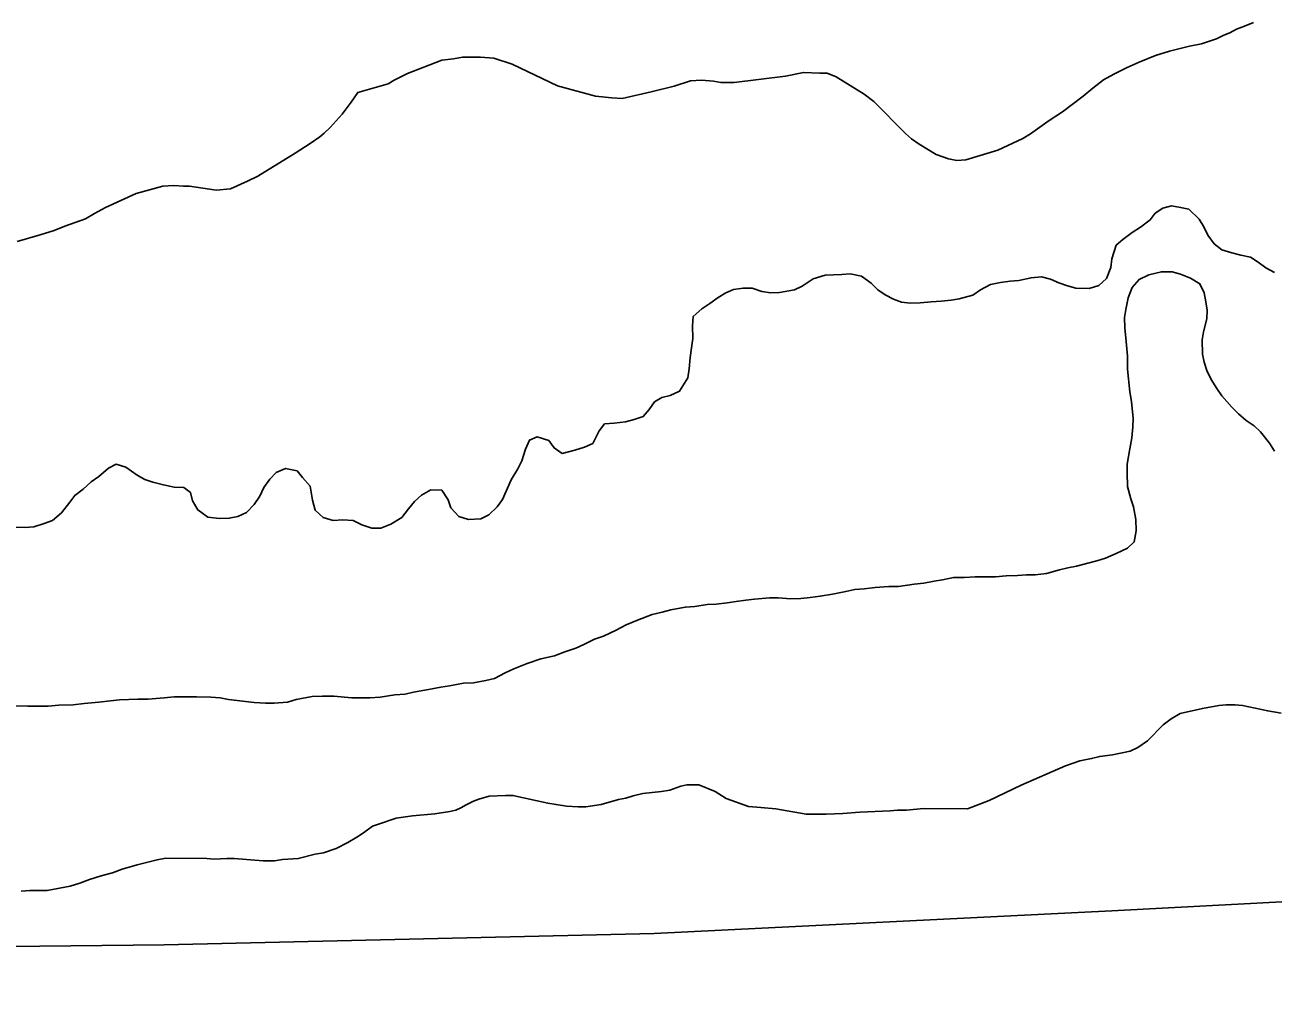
# Model space of a CAD drawing. Extents: x 3219052 to 3256913, y 800770 to 826146.
# Drawn here: x 3227937.5 to 3228390.7, y 811478.5 to 811833 of the extents above; entities that cross this region are included whole.
import ezdxf

# ---------------------------------------------------------------- set-up
doc = ezdxf.new("R2010")
doc.units = 0
for name, color, linetype in [('V-LEVE-TOET', 7, 'Continuous'), ('V-SITE-VEGE', 7, 'Continuous'), ('V-TOPO-SHOR', 7, 'Continuous')]:
    doc.layers.add(name, color=color, linetype=linetype)

msp = doc.modelspace()

# ---------------------------------------------------------------- linework, layer by layer
at = {"layer": 'V-LEVE-TOET'}
msp.add_lwpolyline([(3229792.43, 811304.81), (3229699.76, 811327.82), (3229618.86, 811350.19), (3229523.37, 811379.3), (3229442.28, 811403.9), (3229337.05, 811434.26), (3229209.52, 811467.53), (3229125.97, 811486.05), (3229042.61, 811499.7), (3228969.58, 811506.82), (3228812.95, 811517.65), (3228712.52, 811522.83), (3228626.08, 811524.31), (3228480.77, 811519.08), (3228332.21, 811511.22), (3228165.98, 811503), (3227988.01, 811498.88), (3227829.72, 811497.14)], dxfattribs=at)
at = {"layer": 'V-SITE-VEGE'}
for points in [[(3228173.23, 811810.77), (3228179.17, 811812.64), (3228183.21, 811812.9), (3228187.53, 811812.61), (3228190.22, 811812.07), (3228195.08, 811812.05), (3228213.69, 811814.42), (3228220.17, 811815.75), (3228226.1, 811815.46), (3228228.79, 811815.46), (3228232.03, 811814.1), (3228242.26, 811807.86), (3228245.75, 811805.16), (3228257.31, 811793.52), (3228259.47, 811791.63), (3228262.16, 811789.73), (3228268.35, 811785.94), (3228272.93, 811784.31), (3228275.89, 811783.76), (3228279.13, 811784.02), (3228290.73, 811787.49), (3228299.92, 811791.78), (3228302.62, 811793.39), (3228309.38, 811798.22), (3228314.24, 811801.44), (3228321.81, 811807.08), (3228325.32, 811810.04), (3228329.11, 811812.99), (3228332.89, 811815.13), (3228337.75, 811817.55), (3228342.07, 811819.42), (3228348.01, 811821.83), (3228353.14, 811823.43), (3228360.43, 811825.3), (3228364.75, 811826.09), (3228370.15, 811827.96), (3228372.85, 811829.31), (3228375.01, 811830.11), (3228377.44, 811831.45), (3228380.41, 811832.52), (3228383.65, 811833.85)], [(3227934.66, 811754.33), (3227943.02, 811756.74), (3227948.15, 811758.34), (3227951.93, 811759.95), (3227959.5, 811762.62), (3227962.74, 811764.5), (3227966.79, 811766.64), (3227977.86, 811771.73), (3227987.58, 811774.4), (3227991.62, 811774.66), (3227995.13, 811774.37), (3227997.28, 811774.37), (3228006.99, 811772.99), (3228012.12, 811773.51), (3228018.32, 811776.19), (3228022.1, 811778.07), (3228035.62, 811786.39), (3228041.02, 811789.87), (3228044.53, 811792.29), (3228046.16, 811793.64), (3228048.32, 811795.79), (3228052.65, 811800.62), (3228055.9, 811804.93), (3228058.34, 811808.43), (3228069.4, 811811.63), (3228071.56, 811812.97), (3228076.43, 811815.38), (3228088.85, 811820.2), (3228093.16, 811820.73), (3228096.4, 811821.26), (3228102.87, 811821.23), (3228107.73, 811820.95), (3228114.46, 811818.77), (3228130.89, 811810.9), (3228144.63, 811807.08), (3228150.56, 811806.53), (3228154.34, 811806.25), (3228164.86, 811808.64), (3228173.23, 811810.77)], [(3228350.75, 811766.43), (3228347.94, 811764.62), (3228346.12, 811762.15), (3228342.65, 811759.52), (3228339.51, 811757.56), (3228336.21, 811755.09), (3228333.72, 811752.95), (3228332.22, 811748.01), (3228331.88, 811744.88), (3228330.22, 811740.92), (3228327.41, 811738.3), (3228323.95, 811737.32), (3228319.16, 811737.33), (3228316.03, 811738.17), (3228312.9, 811739.33), (3228309.94, 811740.66), (3228306.64, 811741.49), (3228302.85, 811741.18), (3228298.39, 811740.2), (3228295.26, 811739.88), (3228291.79, 811739.4), (3228288.16, 811738.75), (3228284.53, 811736.78), (3228281.72, 811734.81), (3228276.77, 811733.5), (3228273.8, 811733.02), (3228270.17, 811732.7), (3228266.54, 811732.38), (3228262.58, 811732.06), (3228259.12, 811731.91), (3228255.82, 811732.25), (3228252.85, 811733.41), (3228249.89, 811734.91), (3228247.26, 811736.73), (3228244.79, 811739.21), (3228241.33, 811741.69), (3228237.21, 811742.53), (3228234.08, 811742.38), (3228228.14, 811742.07), (3228223.68, 811740.76), (3228219.72, 811738.13), (3228216.91, 811736.82), (3228211.46, 811735.85), (3228208.33, 811735.7), (3228205.03, 811736.2), (3228201.58, 811737.36), (3228198.28, 811737.37), (3228194.81, 811736.89), (3228192, 811735.74), (3228189.2, 811733.94), (3228186.22, 811731.8), (3228183.25, 811729.83), (3228180.1, 811727.04), (3228179.93, 811723.74), (3228180.08, 811719.12), (3228179.57, 811715.66), (3228179.07, 811712.2), (3228178.73, 811708.08), (3228178.22, 811704.78), (3228175.24, 811700.01), (3228171.77, 811698.37), (3228168.8, 811697.72), (3228166.16, 811696.08), (3228164.17, 811693.28), (3228162.02, 811690.82), (3228158.71, 811689.67), (3228155.58, 811688.85), (3228151.45, 811688.37), (3228147.99, 811688.05), (3228146, 811685.58), (3228143.68, 811680.97), (3228140.71, 811679.67), (3228137.24, 811678.52), (3228132.62, 811677.38), (3228129.66, 811679.37), (3228127.69, 811682.01), (3228123.56, 811683.35), (3228120.76, 811682.2), (3228119.26, 811678.91), (3228117.93, 811674.62), (3228116.44, 811671.82), (3228114.12, 811667.71), (3228110.96, 811660.62), (3228108.98, 811658), (3228106, 811655.03), (3228103.03, 811653.56), (3228098.57, 811653.41), (3228095.11, 811654.41), (3228092.15, 811657.55), (3228091.17, 811660.52), (3228088.87, 811663.99), (3228084.92, 811664.17), (3228081.45, 811662.2), (3228078.97, 811659.9), (3228076.81, 811657.27), (3228074.33, 811654.14), (3228070.36, 811651.68), (3228066.73, 811650.21), (3228063.43, 811650.22), (3228059.81, 811651.38), (3228056.68, 811653.04)], [(3228391.25, 811743.05), (3228388.12, 811744.71), (3228385.32, 811746.86), (3228382.53, 811748.68), (3228379.06, 811749.35), (3228375.77, 811750.19), (3228372.15, 811751.35), (3228369.35, 811753.5), (3228367.05, 811756.65), (3228365.57, 811759.62), (3228363.93, 811762.43), (3228360.15, 811766.07), (3228357.18, 811766.73), (3228353.89, 811767.24), (3228350.75, 811766.43)], [(3228282.56, 811632.56), (3228286.68, 811632.54), (3228289.98, 811632.53), (3228293.77, 811632.85), (3228297.9, 811633.01), (3228301.2, 811633.32), (3228304.33, 811633.31), (3228308.46, 811633.79), (3228313.24, 811635.1), (3228316.21, 811635.75), (3228319.35, 811636.4), (3228323.47, 811637.54), (3228326.77, 811638.36), (3228329.91, 811639.34), (3228333.71, 811640.97), (3228337.84, 811642.94), (3228340.32, 811645.24), (3228340.99, 811649.2), (3228340.84, 811653.32), (3228340.03, 811657.94), (3228339.05, 811660.91), (3228337.91, 811665.37), (3228337.76, 811670.32), (3228337.77, 811673.45), (3228338.77, 811679.06), (3228339.45, 811683.01), (3228339.79, 811686.97), (3228339.96, 811690.1), (3228339.32, 811696.21), (3228338.67, 811699.67), (3228337.87, 811707.92), (3228337.89, 811712.7), (3228337.41, 811717.98), (3228336.93, 811722.93), (3228336.78, 811726.72), (3228337.28, 811729.69), (3228338.12, 811733.81), (3228339.61, 811737.6), (3228342.1, 811740.56), (3228345.56, 811742.2), (3228350.19, 811743.34), (3228354.14, 811743.33), (3228357.11, 811742.49), (3228360.73, 811741), (3228364.19, 811739.01), (3228365.67, 811735.71), (3228366.31, 811732.4), (3228366.8, 811729.43), (3228366.63, 811726.3), (3228365.46, 811721.52), (3228364.95, 811718.56), (3228365.1, 811713.44), (3228365.75, 811710.47), (3228366.73, 811707.5), (3228368.21, 811704.2), (3228370.34, 811700.89), (3228372.15, 811698.25), (3228375.76, 811694.11), (3228378.23, 811691.8), (3228381.02, 811689.32), (3228383.82, 811687.33), (3228386.12, 811685.18), (3228389.41, 811681.04), (3228391.21, 811678.23)], [(3228056.68, 811653.04), (3228052.89, 811653.22), (3228049.42, 811653.06), (3228045.8, 811654.07), (3228042.84, 811656.71), (3228041.86, 811660.34), (3228041.05, 811665.46), (3228038.26, 811668.6), (3228036.29, 811671.08), (3228032.17, 811671.92), (3228028.7, 811670.44), (3228026.38, 811667.98), (3228024.23, 811665.02), (3228022.74, 811661.89), (3228020.75, 811658.76), (3228017.93, 811655.96), (3228014.8, 811654.49), (3228011.66, 811653.84), (3228008.2, 811653.69), (3228003.91, 811654.19), (3228000.29, 811656.84), (3227998.32, 811660.15), (3227997.67, 811663.12), (3227995.2, 811664.94), (3227991.74, 811665.12), (3227987.79, 811665.95), (3227983.99, 811666.95), (3227981.03, 811667.95), (3227978.23, 811669.44), (3227974.12, 811672.43), (3227970.66, 811673.43), (3227967.85, 811671.95), (3227964.37, 811668.99), (3227961.56, 811667.02), (3227958.59, 811664.39), (3227955.61, 811662.09), (3227953.79, 811659.63), (3227950.81, 811655.84), (3227947.5, 811653.05), (3227944.53, 811651.9), (3227940.74, 811650.76), (3227937.6, 811650.44), (3227933.15, 811650.62)], [(3227934.1, 811585.64), (3227938.56, 811585.62), (3227941.85, 811585.61), (3227945.98, 811585.6), (3227949.77, 811585.92), (3227955.05, 811586.07), (3227959.01, 811586.55), (3227964.29, 811587.03), (3227968.58, 811587.51), (3227971.88, 811587.83), (3227978.47, 811588.14), (3227982.27, 811588.13), (3227988.04, 811588.6), (3227991.67, 811588.92), (3227995.13, 811588.91), (3227999.75, 811588.9), (3228005.03, 811588.88), (3228008.33, 811588.54), (3228011.46, 811588.04), (3228020.69, 811586.85), (3228024.81, 811586.68), (3228027.95, 811586.67), (3228032.89, 811586.98), (3228036.03, 811587.96), (3228041.81, 811589.1), (3228045.6, 811589.25), (3228049.72, 811589.24), (3228056.15, 811588.56), (3228059.29, 811588.55), (3228062.75, 811588.54), (3228066.54, 811588.86), (3228071.82, 811589.67), (3228075.62, 811589.98), (3228078.59, 811590.64), (3228084.03, 811591.61), (3228088.49, 811592.42), (3228091.62, 811592.9), (3228096.74, 811593.88), (3228100.37, 811594.03), (3228104.82, 811594.84), (3228107.96, 811595.66), (3228111.92, 811597.62), (3228115.06, 811599.1), (3228119.85, 811601.06), (3228124.8, 811602.7), (3228129.75, 811603.83), (3228133.55, 811605.31), (3228137.51, 811606.61), (3228140.49, 811607.92), (3228144.29, 811609.89), (3228147.59, 811611.04), (3228152.21, 811613.17), (3228155.85, 811615.14), (3228159.97, 811616.77), (3228165.26, 811618.9), (3228168.89, 811619.71), (3228172.03, 811620.53), (3228177.3, 811621.5), (3228180.77, 811621.82), (3228185.22, 811622.46), (3228188.52, 811622.62), (3228192.48, 811623.11), (3228195.78, 811623.59), (3228199.25, 811624.07), (3228202.38, 811624.39), (3228207.83, 811624.87), (3228210.96, 811624.86), (3228215.58, 811624.52), (3228219.21, 811624.67), (3228222.67, 811624.99), (3228226.3, 811625.47), (3228230.75, 811626.28), (3228235.54, 811627.26), (3228238.84, 811627.91), (3228242.3, 811628.23), (3228246.26, 811628.71), (3228251.21, 811629.02), (3228254.68, 811629.01), (3228260.45, 811629.82), (3228263.91, 811630.3), (3228267.71, 811630.95), (3228270.68, 811631.44), (3228274.64, 811632.25), (3228278.6, 811632.24), (3228282.56, 811632.56)], [(3228393.66, 811583.02), (3228388.81, 811583.85), (3228379.65, 811585.76), (3228376.95, 811586.04), (3228373.72, 811586.05), (3228371.02, 811585.79), (3228365.08, 811584.73), (3228356.99, 811582.87), (3228353.74, 811580.99), (3228350.77, 811578.84), (3228345.09, 811572.93), (3228341.58, 811570.51), (3228338.88, 811569.17), (3228332.4, 811567.84), (3228327.81, 811567.31), (3228324.85, 811566.52), (3228320.53, 811565.72), (3228318.1, 811564.92), (3228315.4, 811563.85), (3228299.2, 811556.89), (3228287.58, 811551.26), (3228279.75, 811548.32), (3228263.84, 811548.36), (3228257.64, 811547.84), (3228254.4, 811547.85), (3228251.7, 811547.59), (3228240.64, 811547.09), (3228234.44, 811546.57), (3228228.5, 811546.32), (3228221.23, 811546.34), (3228210.18, 811548.26), (3228204.78, 811548.82), (3228200.2, 811549.1), (3228192.12, 811552.09), (3228188.08, 811554.53)], [(3228188.08, 811554.53), (3228182.15, 811556.98), (3228177.84, 811556.99), (3228175.68, 811556.46), (3228171.63, 811555.12), (3228168.66, 811554.59), (3228161.92, 811553.8), (3228158.41, 811553.01), (3228155.71, 811552.2), (3228153.01, 811551.67), (3228146.8, 811549.8), (3228141.14, 811549.01), (3228138.44, 811549.02), (3228134.13, 811549.3), (3228130.35, 811549.85), (3228127.39, 811550.4), (3228114.72, 811553.14), (3228112.03, 811553.15), (3228106.09, 811552.9), (3228102.31, 811551.83), (3228100.42, 811551.02), (3228097.72, 811549.69), (3228095.83, 811548.61), (3228093.94, 811547.81), (3228091.78, 811547.28), (3228086.39, 811546.48), (3228078.29, 811545.7), (3228072.36, 811544.91), (3228065.88, 811542.77), (3228063.72, 811541.97), (3228060.47, 811539.55), (3228058.04, 811537.94), (3228054.8, 811536.06), (3228050.48, 811533.92), (3228045.89, 811532.32), (3228042.92, 811531.79), (3228036.72, 811530.19), (3228031.05, 811529.93), (3228028.08, 811529.4), (3228024.04, 811529.42), (3228013.52, 811530.26), (3228010.83, 811530.27), (3228006.24, 811530.01), (3228003.54, 811530.29), (3227988.71, 811530.33), (3227985.48, 811529.81), (3227978.19, 811527.94), (3227972.79, 811526.34), (3227969.28, 811525), (3227965.23, 811523.93), (3227960.91, 811522.6), (3227957.4, 811521.26), (3227953.89, 811520.19), (3227945.53, 811518.6), (3227939.33, 811518.62), (3227936.09, 811518.36)]]:
    msp.add_lwpolyline(points, dxfattribs=at)
at = {"layer": 'V-TOPO-SHOR'}
for points in [[(3228178.22, 811704.78), (3228178.73, 811708.08), (3228179.07, 811712.2), (3228179.57, 811715.66), (3228180.08, 811719.12), (3228179.93, 811723.74), (3228180.1, 811727.04), (3228183.25, 811729.83), (3228186.22, 811731.8), (3228189.2, 811733.94), (3228192, 811735.74), (3228194.81, 811736.89), (3228198.28, 811737.37), (3228201.58, 811737.36), (3228205.03, 811736.2), (3228208.33, 811735.7), (3228211.46, 811735.85), (3228216.91, 811736.82), (3228219.72, 811738.13), (3228223.68, 811740.76), (3228228.14, 811742.07), (3228234.08, 811742.38), (3228237.21, 811742.53), (3228241.33, 811741.69), (3228244.79, 811739.21), (3228247.26, 811736.73), (3228249.89, 811734.91), (3228252.85, 811733.41), (3228255.82, 811732.25), (3228259.12, 811731.91), (3228262.58, 811732.06), (3228266.54, 811732.38), (3228270.17, 811732.7), (3228273.8, 811733.02), (3228276.77, 811733.5), (3228281.72, 811734.81), (3228284.53, 811736.78), (3228288.16, 811738.75), (3228291.79, 811739.4), (3228295.26, 811739.88), (3228298.39, 811740.2), (3228302.85, 811741.18), (3228306.64, 811741.49), (3228309.94, 811740.66), (3228312.9, 811739.33), (3228316.03, 811738.17), (3228319.16, 811737.33), (3228323.95, 811737.32), (3228327.41, 811738.3), (3228330.22, 811740.93), (3228331.88, 811744.88), (3228332.22, 811748.01), (3228333.72, 811752.95), (3228336.21, 811755.09), (3228339.51, 811757.56), (3228342.65, 811759.52), (3228346.12, 811762.15), (3228347.94, 811764.62), (3228350.75, 811766.43), (3228353.89, 811767.24), (3228357.18, 811766.73), (3228360.15, 811766.07), (3228363.93, 811762.43), (3228365.57, 811759.62), (3228367.05, 811756.65), (3228369.35, 811753.5), (3228372.15, 811751.35), (3228375.77, 811750.19), (3228379.06, 811749.35), (3228382.53, 811748.68), (3228385.32, 811746.86), (3228388.12, 811744.71), (3228391.25, 811743.05)], [(3228391.21, 811678.23), (3228389.41, 811681.04), (3228386.12, 811685.18), (3228383.82, 811687.33), (3228381.02, 811689.32), (3228378.23, 811691.8), (3228375.76, 811694.11), (3228372.15, 811698.25), (3228370.34, 811700.89), (3228368.21, 811704.2), (3228366.73, 811707.5), (3228365.75, 811710.47), (3228365.1, 811713.44), (3228364.95, 811718.56), (3228365.46, 811721.52), (3228366.63, 811726.3), (3228366.8, 811729.43), (3228366.31, 811732.4), (3228365.67, 811735.71), (3228364.19, 811739.01), (3228360.73, 811741), (3228357.11, 811742.49), (3228354.14, 811743.33), (3228350.19, 811743.34), (3228345.56, 811742.2), (3228342.1, 811740.56), (3228339.61, 811737.6), (3228338.12, 811733.81), (3228337.28, 811729.69), (3228336.78, 811726.72), (3228336.93, 811722.93), (3228337.41, 811717.98), (3228337.89, 811712.7), (3228337.87, 811707.92), (3228338.67, 811699.67), (3228339.32, 811696.21), (3228339.96, 811690.1), (3228339.79, 811686.97), (3228339.45, 811683.01), (3228338.77, 811679.06), (3228337.77, 811673.45), (3228337.76, 811670.32), (3228337.91, 811665.37), (3228339.05, 811660.91), (3228340.03, 811657.94), (3228340.84, 811653.32), (3228340.99, 811649.2), (3228340.32, 811645.24), (3228337.84, 811642.94), (3228333.71, 811640.97), (3228329.91, 811639.34), (3228326.77, 811638.36), (3228323.47, 811637.54), (3228319.35, 811636.4), (3228316.21, 811635.75), (3228313.24, 811635.1), (3228308.45, 811633.79), (3228304.33, 811633.31), (3228301.2, 811633.32), (3228297.9, 811633), (3228293.77, 811632.85), (3228289.98, 811632.53), (3228286.68, 811632.54), (3228282.56, 811632.56), (3228278.6, 811632.24), (3228274.64, 811632.25), (3228270.68, 811631.44)], [(3227933.15, 811650.62), (3227937.6, 811650.44), (3227940.74, 811650.76), (3227944.53, 811651.9), (3227947.5, 811653.05), (3227950.81, 811655.84), (3227953.79, 811659.63), (3227955.61, 811662.09), (3227958.59, 811664.39), (3227961.56, 811667.02), (3227964.37, 811668.99), (3227967.85, 811671.95), (3227970.66, 811673.43), (3227974.12, 811672.43), (3227978.23, 811669.45), (3227981.03, 811667.95), (3227983.99, 811666.95), (3227987.79, 811665.95), (3227991.74, 811665.12), (3227995.2, 811664.94), (3227997.67, 811663.12), (3227998.32, 811660.15), (3228000.29, 811656.84), (3228003.91, 811654.19), (3228008.2, 811653.69), (3228011.66, 811653.84), (3228014.8, 811654.49), (3228017.93, 811655.96), (3228020.75, 811658.76), (3228022.74, 811661.89), (3228024.23, 811665.02), (3228026.38, 811667.98), (3228028.7, 811670.44), (3228032.17, 811671.92), (3228036.29, 811671.08), (3228038.26, 811668.6), (3228041.05, 811665.46), (3228041.86, 811660.34), (3228042.84, 811656.71), (3228045.8, 811654.07), (3228049.42, 811653.06), (3228052.89, 811653.22), (3228056.68, 811653.04), (3228059.81, 811651.38), (3228063.43, 811650.22), (3228066.73, 811650.21), (3228070.36, 811651.68), (3228074.33, 811654.14), (3228076.81, 811657.27), (3228078.97, 811659.9), (3228081.45, 811662.2), (3228084.92, 811664.17), (3228088.87, 811663.99), (3228091.17, 811660.52), (3228092.15, 811657.55), (3228095.11, 811654.41), (3228098.57, 811653.41), (3228103.03, 811653.56), (3228106, 811655.03), (3228108.98, 811657.99), (3228110.96, 811660.62), (3228114.12, 811667.71), (3228116.44, 811671.82), (3228117.93, 811674.62), (3228119.26, 811678.91), (3228120.76, 811682.2), (3228123.56, 811683.35), (3228127.69, 811682.01), (3228129.66, 811679.37), (3228132.62, 811677.38), (3228137.24, 811678.52), (3228140.71, 811679.67), (3228143.68, 811680.97), (3228146, 811685.58), (3228147.99, 811688.05), (3228151.45, 811688.37), (3228155.58, 811688.85), (3228158.71, 811689.67), (3228162.02, 811690.82), (3228164.17, 811693.28), (3228166.16, 811696.08), (3228168.8, 811697.72), (3228171.77, 811698.37), (3228175.24, 811700.01), (3228178.22, 811704.78)], [(3228270.68, 811631.44), (3228267.71, 811630.95), (3228263.91, 811630.3), (3228260.45, 811629.82), (3228254.68, 811629.01), (3228251.21, 811629.02), (3228246.26, 811628.71), (3228242.3, 811628.23), (3228238.84, 811627.91), (3228235.54, 811627.26), (3228230.75, 811626.28), (3228226.3, 811625.47), (3228222.67, 811624.99), (3228219.21, 811624.67), (3228215.58, 811624.52), (3228210.96, 811624.86), (3228207.83, 811624.87), (3228202.38, 811624.39), (3228199.25, 811624.07), (3228195.78, 811623.59), (3228192.48, 811623.1), (3228188.52, 811622.62), (3228185.22, 811622.46), (3228180.77, 811621.82), (3228177.31, 811621.5), (3228172.02, 811620.53), (3228168.89, 811619.71), (3228165.26, 811618.9), (3228159.97, 811616.77), (3228155.85, 811615.14), (3228152.21, 811613.17), (3228147.59, 811611.04), (3228144.29, 811609.89), (3228140.49, 811607.93), (3228137.51, 811606.61), (3228133.55, 811605.31), (3228129.75, 811603.83), (3228124.8, 811602.7), (3228119.85, 811601.06), (3228115.06, 811599.1), (3228111.92, 811597.62), (3228107.96, 811595.66), (3228104.82, 811594.84), (3228100.37, 811594.03), (3228096.74, 811593.88), (3228091.62, 811592.9), (3228088.49, 811592.42), (3228084.03, 811591.61), (3228078.59, 811590.64), (3228075.62, 811589.98), (3228071.82, 811589.67), (3228066.54, 811588.86), (3228062.75, 811588.54), (3228059.29, 811588.55), (3228056.15, 811588.56), (3228049.72, 811589.24), (3228045.6, 811589.25), (3228041.81, 811589.1), (3228036.03, 811587.96), (3228032.89, 811586.98), (3228027.95, 811586.67), (3228024.81, 811586.68), (3228020.69, 811586.85), (3228011.46, 811588.04), (3228008.33, 811588.54), (3228005.03, 811588.88), (3227999.75, 811588.9), (3227995.13, 811588.91), (3227991.67, 811588.92), (3227988.04, 811588.6), (3227982.27, 811588.13), (3227978.47, 811588.14), (3227971.88, 811587.83), (3227968.58, 811587.51), (3227964.29, 811587.03), (3227959.01, 811586.55), (3227955.05, 811586.07), (3227949.77, 811585.92), (3227945.98, 811585.6), (3227941.85, 811585.61), (3227938.56, 811585.62), (3227934.1, 811585.64)]]:
    msp.add_lwpolyline(points, dxfattribs=at)

doc.saveas('drawing.dxf')
